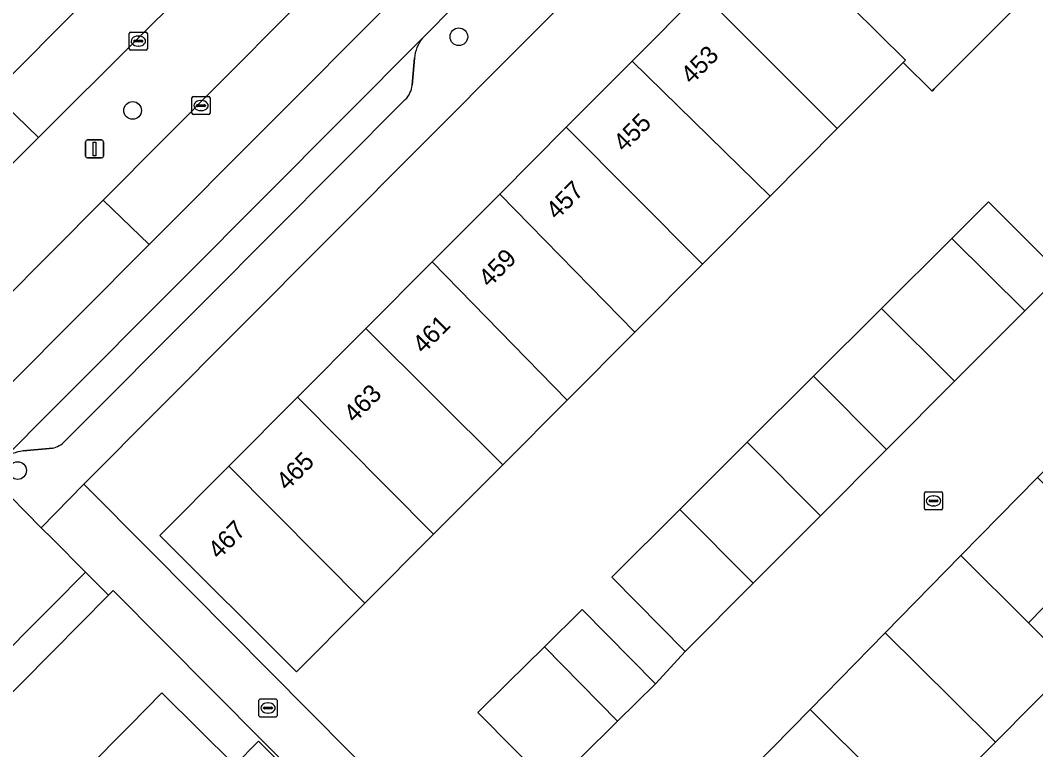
# Model space of a CAD drawing. Extents: x 157767 to 159172, y 387839 to 389425.
# Drawn here: x 158498.2 to 158554.5, y 388664.2 to 388704.6 of the extents above; entities that cross this region are included whole.
import ezdxf

# ---------------------------------------------------------------- set-up
doc = ezdxf.new("R2010")
doc.units = 0
for name, color, linetype in [('IMGEO_Berm_groen', 7, 'Continuous'), ('IMGEO_Boom', 7, 'Continuous'), ('IMGEO_Erf', 7, 'Continuous'), ('IMGEO_Kolk', 7, 'Continuous'), ('IMGEO_Lichtmast', 7, 'Continuous'), ('IMGEO_Pand', 7, 'Continuous'), ('IMGEO_Pand_nummerreeks', 7, 'Continuous'), ('IMGEO_Parkeervlak_open', 7, 'Continuous'), ('IMGEO_Rijbaan_lokaal_gesloten', 7, 'Continuous'), ('IMGEO_Rijbaan_lokaal_open', 7, 'Continuous'), ('IMGEO_Voetpad_open', 7, 'Continuous')]:
    doc.layers.add(name, color=color, linetype=linetype)

msp = doc.modelspace()

# ---------------------------------------------------------------- linework, layer by layer
at = {"layer": 'IMGEO_Berm_groen'}
for points in [[(158536.692, 388728.724), (158533.538, 388732.171), (158532.137, 388730.913), (158529.826, 388728.68), (158525.167, 388724.003), (158519.619, 388718.445), (158500, 388698.895), (158499.226, 388698.124), (158494.262, 388693.177), (158490.782, 388689.674), (158490.623, 388689.513)], [(158494.179, 388685.966), (158502.818, 388694.654), (158536.692, 388728.724)]]:
    msp.add_lwpolyline(points, dxfattribs=at)
at = {"layer": 'IMGEO_Boom'}
for centre in [(158522.521, 388703.706), (158504.447, 388699.621), (158498.076, 388679.669)]:
    msp.add_circle(centre, 0.489, dxfattribs=at)
at = {"layer": 'IMGEO_Erf'}
for points in [[(158546.341, 388723.709), (158510.259, 388687.466), (158501.753, 388678.922), (158505.439, 388675.205), (158523.076, 388657.421), (158526.715, 388661.052), (158527.731, 388662.054), (158527.632, 388662.153), (158523.58, 388666.261), (158525.22, 388667.879), (158527.265, 388669.896), (158529.359, 388671.961), (158533.41, 388667.852), (158535.054, 388669.64), (158531, 388673.762), (158534.757, 388677.506), (158538.496, 388681.232), (158542.177, 388684.9), (158545.934, 388688.643)], [(158545.934, 388688.643), (158549.823, 388692.519), (158551.867, 388694.556), (158555.888, 388690.539), (158557.526, 388692.229), (158555.632, 388694.091), (158559.802, 388698.333), (158562.312, 388700.887), (158563.506, 388701.971), (158557.672, 388710.778), (158549.299, 388723.418)], [(158553.079, 388705.052), (158548.862, 388700.815), (158548.741, 388700.693), (158547.142, 388702.285), (158543.488, 388698.614), (158539.76, 388694.868), (158536.016, 388691.106), (158532.262, 388687.334), (158528.52, 388683.574), (158524.95, 388679.987), (158521.12, 388676.14), (158517.321, 388672.322), (158517.062, 388672.062), (158513.533, 388668.519), (158505.95, 388676.066), (158509.784, 388679.919), (158513.573, 388683.726), (158517.364, 388687.535), (158521.051, 388691.239), (158524.782, 388694.989), (158528.474, 388698.698), (158532.117, 388702.359), (158535.93, 388706.19)], [(158590.346, 388661.446), (158570.547, 388691.173), (158565.231, 388685.549), (158569.152, 388681.684), (158565.083, 388677.557), (158562.621, 388679.968), (158558.311, 388675.554), (158554.087, 388671.228), (158556.468, 388668.862), (158552.247, 388664.614), (158548.045, 388660.386)], [(158514.447, 388661.869), (158503.37, 388673.018), (158503.116, 388672.761), (158500, 388669.616), (158477.023, 388646.416)], [(158497.617, 388658.816), (158499.351, 388660.566), (158500, 388661.22), (158501.791, 388663.027), (158504.286, 388665.543), (158506.07, 388667.343), (158510.111, 388663.337), (158511.427, 388664.665), (158514.846, 388661.277), (158513.413, 388659.831), (158509.252, 388655.633), (158505.05, 388651.394), (158506.554, 388649.904), (158502.276, 388645.589), (158503.136, 388644.739), (158498.963, 388640.519), (158496.593, 388642.862)]]:
    msp.add_lwpolyline(points, dxfattribs=at)
at = {"layer": 'IMGEO_Kolk'}
for p, q in [((158504.263, 388703.038), (158504.263, 388703.89)), ((158504.338, 388703.964), (158505.19, 388703.964)), ((158504.751, 388703.744), (158504.776, 388703.744)), ((158505.264, 388703.89), (158505.264, 388703.038)), ((158504.522, 388703.458), (158504.522, 388703.47)), ((158504.96, 388703.421), (158504.562, 388703.421)), ((158504.565, 388703.507), (158504.963, 388703.507)), ((158504.774, 388703.184), (158504.749, 388703.184)), ((158505.006, 388703.47), (158505.006, 388703.458)), ((158505.19, 388702.964), (158504.338, 388702.964)), ((158507.735, 388699.464), (158507.735, 388700.316)), ((158507.81, 388700.39), (158508.662, 388700.39)), ((158508.736, 388700.316), (158508.736, 388699.464)), ((158507.994, 388699.884), (158507.994, 388699.896)), ((158508.432, 388699.847), (158508.034, 388699.847)), ((158508.037, 388699.933), (158508.435, 388699.933)), ((158508.223, 388700.17), (158508.248, 388700.17)), ((158508.478, 388699.896), (158508.478, 388699.884)), ((158508.662, 388699.39), (158507.81, 388699.39)), ((158508.246, 388699.61), (158508.221, 388699.61)), ((158548.318, 388677.56), (158548.318, 388678.412)), ((158548.393, 388678.486), (158549.245, 388678.486)), ((158549.319, 388678.412), (158549.319, 388677.56)), ((158548.577, 388677.98), (158548.577, 388677.992)), ((158549.015, 388677.943), (158548.617, 388677.943)), ((158548.62, 388678.029), (158549.018, 388678.029)), ((158548.806, 388678.266), (158548.831, 388678.266)), ((158549.061, 388677.992), (158549.061, 388677.98)), ((158549.245, 388677.486), (158548.393, 388677.486)), ((158548.829, 388677.706), (158548.804, 388677.706)), ((158511.447, 388666.086), (158511.447, 388666.938)), ((158511.522, 388667.012), (158512.374, 388667.012)), ((158511.749, 388666.555), (158512.147, 388666.555)), ((158511.935, 388666.792), (158511.96, 388666.792)), ((158512.448, 388666.938), (158512.448, 388666.086)), ((158512.374, 388666.012), (158511.522, 388666.012)), ((158511.706, 388666.506), (158511.706, 388666.518)), ((158512.144, 388666.469), (158511.746, 388666.469)), ((158511.958, 388666.232), (158511.933, 388666.232)), ((158512.19, 388666.518), (158512.19, 388666.506))]:
    msp.add_line(p, q, dxfattribs=at)
for points in [[(158504.263, 388703.038), (158504.263, 388703.89)], [(158504.338, 388703.964), (158505.19, 388703.964)], [(158505.264, 388703.89), (158505.264, 388703.038)], [(158505.19, 388702.964), (158504.338, 388702.964)], [(158507.735, 388699.464), (158507.735, 388700.316)], [(158507.81, 388700.39), (158508.662, 388700.39)], [(158508.736, 388700.316), (158508.736, 388699.464)], [(158508.662, 388699.39), (158507.81, 388699.39)], [(158548.318, 388677.56), (158548.318, 388678.412)], [(158548.393, 388678.486), (158549.245, 388678.486)], [(158549.319, 388678.412), (158549.319, 388677.56)], [(158549.245, 388677.486), (158548.393, 388677.486)], [(158511.447, 388666.086), (158511.447, 388666.938)], [(158511.522, 388667.012), (158512.374, 388667.012)], [(158512.448, 388666.938), (158512.448, 388666.086)], [(158512.374, 388666.012), (158511.522, 388666.012)]]:
    msp.add_lwpolyline(points, dxfattribs=at)
for centre, radius, start, end in [((158504.34, 388703.888), 0.0765, 91.552, 178.448), ((158504.34, 388703.888), 0.0765, 91.552, 178.448), ((158505.188, 388703.888), 0.0765, 1.552, 88.448), ((158505.188, 388703.888), 0.0765, 1.552, 88.448), ((158504.562, 388703.467), 0.0403, 85.8775, 175.7526), ((158504.559, 388703.457), 0.0366, 178.938, 274.7102), ((158504.963, 388703.464), 0.043, 264.8664, 352.4533), ((158504.967, 388703.469), 0.0386, 1.7309, 96.639), ((158504.34, 388703.04), 0.0765, 181.552, 268.448), ((158504.34, 388703.04), 0.0765, 181.552, 268.448), ((158505.188, 388703.04), 0.0765, 271.552, 358.448), ((158505.188, 388703.04), 0.0765, 271.552, 358.448), ((158507.812, 388700.314), 0.0765, 91.552, 178.448), ((158507.812, 388700.314), 0.0765, 91.552, 178.448), ((158508.66, 388700.314), 0.0765, 1.552, 88.448), ((158508.66, 388700.314), 0.0765, 1.552, 88.448), ((158508.034, 388699.893), 0.0403, 85.8775, 175.7526), ((158508.031, 388699.883), 0.0366, 178.938, 274.7102), ((158508.435, 388699.89), 0.043, 264.8664, 352.4533), ((158508.439, 388699.895), 0.0386, 1.7309, 96.639), ((158507.812, 388699.466), 0.0765, 181.552, 268.448), ((158507.812, 388699.466), 0.0765, 181.552, 268.448), ((158508.66, 388699.466), 0.0765, 271.552, 358.448), ((158508.66, 388699.466), 0.0765, 271.552, 358.448), ((158548.395, 388678.41), 0.0765, 91.552, 178.448), ((158548.395, 388678.41), 0.0765, 91.552, 178.448), ((158549.243, 388678.41), 0.0765, 1.552, 88.448), ((158549.243, 388678.41), 0.0765, 1.552, 88.448), ((158548.617, 388677.989), 0.0403, 85.8775, 175.7526), ((158548.614, 388677.979), 0.0366, 178.938, 274.7102), ((158549.018, 388677.986), 0.043, 264.8664, 352.4533), ((158549.022, 388677.991), 0.0386, 1.7309, 96.639), ((158548.395, 388677.562), 0.0765, 181.552, 268.448), ((158548.395, 388677.562), 0.0765, 181.552, 268.448), ((158549.243, 388677.562), 0.0765, 271.552, 358.448), ((158549.243, 388677.562), 0.0765, 271.552, 358.448), ((158511.524, 388666.936), 0.0765, 91.552, 178.448), ((158511.524, 388666.936), 0.0765, 91.552, 178.448), ((158511.746, 388666.515), 0.0403, 85.8775, 175.7526), ((158512.151, 388666.517), 0.0386, 1.7309, 96.639), ((158512.372, 388666.936), 0.0765, 1.552, 88.448), ((158512.372, 388666.936), 0.0765, 1.552, 88.448), ((158511.524, 388666.088), 0.0765, 181.552, 268.448), ((158511.524, 388666.088), 0.0765, 181.552, 268.448), ((158511.743, 388666.505), 0.0366, 178.938, 274.7102), ((158512.147, 388666.512), 0.043, 264.8664, 352.4533), ((158512.372, 388666.088), 0.0765, 271.552, 358.448), ((158512.372, 388666.088), 0.0765, 271.552, 358.448)]:
    msp.add_arc(centre, radius, start, end, dxfattribs=at)
for centre, major_axis, ratio, start_param, end_param in [((158504.75, 388703.464), (-0.387, 0.002), 0.722429, 4.712389, 7.853982), ((158504.775, 388703.464), (-0.39, 0.002), 0.717154, 1.570796, 4.712389), ((158508.222, 388699.89), (-0.387, 0.002), 0.722429, 4.712389, 7.853982), ((158508.247, 388699.89), (-0.39, 0.002), 0.717154, 1.570796, 4.712389), ((158548.805, 388677.986), (-0.387, 0.002), 0.722429, 4.712389, 7.853982), ((158548.83, 388677.986), (-0.39, 0.002), 0.717154, 1.570796, 4.712389), ((158511.934, 388666.512), (-0.387, 0.002), 0.722429, 4.712389, 7.853982), ((158511.959, 388666.512), (-0.39, 0.002), 0.717154, 1.570796, 4.712389)]:
    msp.add_ellipse(centre, major_axis=major_axis, ratio=ratio, start_param=start_param, end_param=end_param, dxfattribs=at)
at = {"layer": 'IMGEO_Lichtmast'}
for p, q in [((158501.839, 388697.09), (158501.839, 388697.89)), ((158501.839, 388697.89), (158501.839, 388697.09)), ((158501.939, 388697.99), (158502.729, 388697.99)), ((158502.729, 388697.99), (158501.939, 388697.99)), ((158502.829, 388697.89), (158502.829, 388697.09)), ((158502.829, 388697.09), (158502.829, 388697.89)), ((158502.729, 388696.99), (158501.939, 388696.99)), ((158501.939, 388696.99), (158502.729, 388696.99))]:
    msp.add_line(p, q, dxfattribs=at)
msp.add_lwpolyline([(158502.259, 388697.865), (158502.409, 388697.865), (158502.409, 388697.115), (158502.259, 388697.115), (158502.259, 388697.865)], dxfattribs=at)
for centre, start, end in [((158501.939, 388697.89), 90, 180), ((158501.939, 388697.89), 90, 180), ((158502.729, 388697.89), 0, 90), ((158502.729, 388697.89), 360, 90), ((158501.939, 388697.09), 180, 270), ((158501.939, 388697.09), 180, 270), ((158502.729, 388697.09), 270, 0), ((158502.729, 388697.09), 270, 0)]:
    msp.add_arc(centre, 0.1, start, end, dxfattribs=at)
at = {"layer": 'IMGEO_Pand'}
for points in [[(158545.528, 388712.598), (158541.533, 388708.584), (158541.286, 388708.336), (158547.261, 388702.404), (158547.142, 388702.285), (158548.741, 388700.693), (158548.862, 388700.815), (158553.079, 388705.052)], [(158541.286, 388708.336), (158541.533, 388708.584), (158539.915, 388710.194), (158539.666, 388709.944), (158535.93, 388706.19), (158543.488, 388698.614), (158547.142, 388702.285), (158547.261, 388702.404)], [(158543.488, 388698.614), (158535.93, 388706.19), (158532.117, 388702.359), (158539.76, 388694.868)], [(158528.474, 388698.698), (158536.016, 388691.106), (158539.76, 388694.868), (158532.117, 388702.359)], [(158528.474, 388698.698), (158524.782, 388694.989), (158532.262, 388687.334), (158536.016, 388691.106)], [(158521.051, 388691.239), (158528.52, 388683.574), (158532.262, 388687.334), (158524.782, 388694.989)], [(158553.873, 388688.518), (158555.888, 388690.539), (158551.867, 388694.556), (158549.823, 388692.519)], [(158553.873, 388688.518), (158549.823, 388692.519), (158545.934, 388688.643), (158549.987, 388684.62)], [(158521.051, 388691.239), (158517.364, 388687.535), (158524.95, 388679.987), (158528.52, 388683.574)], [(158549.987, 388684.62), (158545.934, 388688.643), (158542.177, 388684.9), (158546.214, 388680.835)], [(158513.573, 388683.726), (158521.12, 388676.14), (158524.95, 388679.987), (158517.364, 388687.535)], [(158542.553, 388677.162), (158546.214, 388680.835), (158542.177, 388684.9), (158538.496, 388681.232)], [(158513.573, 388683.726), (158509.784, 388679.919), (158517.321, 388672.322), (158521.12, 388676.14)], [(158542.553, 388677.162), (158538.496, 388681.232), (158534.757, 388677.506), (158538.829, 388673.426)], [(158509.784, 388679.919), (158505.95, 388676.066), (158513.533, 388668.519), (158517.062, 388672.062), (158517.321, 388672.322)], [(158550.334, 388674.959), (158554.087, 388671.228), (158558.311, 388675.554), (158554.576, 388679.291)], [(158538.829, 388673.426), (158534.757, 388677.506), (158531, 388673.762), (158535.054, 388669.64)], [(158550.334, 388674.959), (158546.144, 388670.681), (158549.903, 388666.943), (158552.247, 388664.614), (158556.468, 388668.862), (158554.087, 388671.228)], [(158531.313, 388665.783), (158533.41, 388667.852), (158529.359, 388671.961), (158527.265, 388669.896)], [(158546.144, 388670.681), (158541.985, 388666.434), (158545.753, 388662.674), (158548.045, 388660.386), (158552.247, 388664.614), (158549.903, 388666.943)], [(158531.313, 388665.783), (158527.265, 388669.896), (158525.22, 388667.879), (158523.58, 388666.261), (158527.632, 388662.153), (158529.273, 388663.77)], [(158514.846, 388661.277), (158511.427, 388664.665), (158510.111, 388663.337), (158506.07, 388667.343), (158504.286, 388665.543), (158501.791, 388663.027), (158509.252, 388655.633), (158513.413, 388659.831)], [(158545.753, 388662.674), (158541.985, 388666.434), (158537.798, 388662.159), (158541.568, 388658.402)]]:
    msp.add_lwpolyline(points, close=True, dxfattribs=at)
at = {"layer": 'IMGEO_Parkeervlak_open'}
for points in [[(158520.504, 388703.63), (158507.276, 388690.347), (158500, 388683.042), (158497.271, 388680.301)], [(158519.929, 388701.03), (158520.057, 388702.519)], [(158500.698, 388681.288), (158508.522, 388689.144), (158519.555, 388700.224)], [(158498.381, 388680.752), (158499.83, 388680.882), (158500, 388680.908)]]:
    msp.add_lwpolyline(points, dxfattribs=at)
for centre, radius, start, end in [((158522.155, 388702.32), 2.108, 141.579, 174.5872), ((158518.634, 388701.141), 1.3, 315.1185, 355.097), ((158499.698, 388682.293), 1.418, 282.2881, 314.8408), ((158498.587, 388678.652), 2.11, 95.6153, 128.6091)]:
    msp.add_arc(centre, radius, start, end, dxfattribs=at)
at = {"layer": 'IMGEO_Rijbaan_lokaal_gesloten'}
for points in [[(158606.755, 388811.281), (158605.002, 388813.081), (158575.481, 388783.333), (158556.771, 388764.502), (158556.46, 388764.189), (158544.35, 388752.036), (158542.333, 388750), (158530.995, 388738.556), (158514.696, 388722.195), (158514.537, 388722.035), (158500, 388707.39), (158494.927, 388702.278), (158487.218, 388694.378), (158488.902, 388692.726), (158496.706, 388700.559), (158501.89, 388705.761), (158518.632, 388722.627), (158536.648, 388740.777), (158559.421, 388763.72), (158575.267, 388779.508), (158587.717, 388792.072)], [(158518.604, 388705.475), (158532.996, 388719.924), (158538.937, 388725.974), (158540.819, 388724.038), (158541.406, 388724.613), (158541.933, 388725.08), (158556.103, 388739.723), (158554.23, 388741.548), (158557.708, 388745.089), (158565.991, 388753.259), (158603.516, 388791.051), (158612.427, 388800.04), (158610.033, 388802.4), (158597.897, 388790.325), (158589.106, 388781.355), (158576.646, 388768.891), (158564.106, 388756.272), (158551.782, 388743.914), (158541.744, 388733.805), (158538.206, 388730.246), (158536.692, 388728.724), (158502.818, 388694.654), (158505.37, 388692.188)]]:
    msp.add_lwpolyline(points, close=True, dxfattribs=at)
for points in [[(158555.577, 388754.49), (158564.258, 388763.267), (158571.919, 388770.96), (158574.873, 388773.914), (158581.38, 388780.421), (158596.851, 388796.172), (158597.473, 388796.797), (158607.291, 388806.668), (158609.278, 388808.691), (158606.755, 388811.281), (158587.717, 388792.072), (158575.267, 388779.508), (158559.421, 388763.72), (158536.648, 388740.777), (158518.632, 388722.627), (158501.89, 388705.761), (158496.706, 388700.559), (158499.226, 388698.124), (158500, 388698.895), (158519.619, 388718.445)], [(158496.441, 388679.468), (158497.271, 388680.301), (158500, 388683.042), (158507.276, 388690.347), (158520.504, 388703.63), (158522.369, 388705.503), (158523.168, 388706.305), (158539.616, 388722.861), (158540.819, 388724.038), (158538.937, 388725.974), (158532.996, 388719.924), (158518.604, 388705.475), (158505.37, 388692.188), (158497.531, 388684.317), (158483.964, 388670.696), (158447.401, 388633.987)], [(158490.623, 388689.513), (158490.782, 388689.674), (158494.262, 388693.177), (158499.226, 388698.124), (158496.706, 388700.559), (158488.902, 388692.726), (158487.218, 388694.378), (158486.844, 388694.027), (158475.02, 388682.302), (158474.903, 388682.187), (158476.626, 388680.406), (158469.159, 388672.912), (158446.094, 388649.764), (158433.488, 388636.581)], [(158497.531, 388684.317), (158505.37, 388692.188), (158502.818, 388694.654), (158494.179, 388685.966), (158483.134, 388674.845), (158483.051, 388674.761), (158482.963, 388674.673), (158481.484, 388673.196), (158479.371, 388671.086), (158445.341, 388636.656), (158444.292, 388635.595)]]:
    msp.add_lwpolyline(points, dxfattribs=at)
at = {"layer": 'IMGEO_Rijbaan_lokaal_open'}
for points in [[(158537.798, 388662.159), (158541.985, 388666.434), (158546.144, 388670.681), (158550.334, 388674.959), (158554.576, 388679.291), (158558.871, 388683.677), (158561.168, 388681.428), (158565.231, 388685.549), (158570.547, 388691.173), (158566.247, 388697.018), (158563.705, 388694.432), (158559.566, 388690.223), (158557.526, 388692.229), (158555.888, 388690.539), (158553.873, 388688.518), (158549.987, 388684.62), (158546.214, 388680.835), (158542.553, 388677.162), (158538.829, 388673.426), (158535.054, 388669.64), (158533.41, 388667.852), (158531.313, 388665.783), (158529.273, 388663.77)], [(158500, 388672.194), (158501.831, 388674.034), (158500, 388675.88), (158499.386, 388676.5), (158496.793, 388679.114), (158490.917, 388673.197), (158491.704, 388672.385)], [(158491.729, 388669.643), (158489.684, 388667.591), (158470.828, 388648.664), (158468.356, 388646.183), (158467.249, 388645.072), (158449.715, 388627.558), (158446.014, 388612.626), (158450.234, 388612.75), (158453.451, 388625.479), (158477.891, 388649.975), (158500, 388672.194)]]:
    msp.add_lwpolyline(points, dxfattribs=at)
at = {"layer": 'IMGEO_Voetpad_open'}
for points in [[(158497.271, 388680.301), (158496.441, 388679.468), (158496.793, 388679.114), (158499.386, 388676.5), (158501.753, 388678.922), (158510.259, 388687.466), (158546.341, 388723.709)], [(158522.369, 388705.503), (158520.504, 388703.63)], [(158520.057, 388702.519), (158519.929, 388701.03)], [(158519.555, 388700.224), (158508.522, 388689.144), (158500.698, 388681.288)], [(158500, 388680.908), (158499.83, 388680.882), (158498.381, 388680.752)], [(158523.076, 388657.421), (158505.439, 388675.205), (158501.753, 388678.922), (158499.386, 388676.5), (158500, 388675.88), (158501.831, 388674.034), (158503.116, 388672.761), (158503.37, 388673.018), (158514.447, 388661.869)]]:
    msp.add_lwpolyline(points, dxfattribs=at)
msp.add_lwpolyline([(158500, 388669.616), (158503.116, 388672.761), (158501.831, 388674.034), (158500, 388672.194), (158477.891, 388649.975), (158453.451, 388625.479), (158450.234, 388612.75), (158452.306, 388613.028), (158455.292, 388624.74), (158477.023, 388646.416)], close=True, dxfattribs=at)
for centre, radius, start, end in [((158522.155, 388702.32), 2.108, 141.579, 174.5872), ((158518.634, 388701.141), 1.3, 315.1185, 355.097), ((158499.698, 388682.293), 1.418, 282.2881, 314.8408), ((158498.587, 388678.652), 2.11, 95.6153, 128.6091)]:
    msp.add_arc(centre, radius, start, end, dxfattribs=at)

# ---------------------------------------------------------------- texts
at = {"layer": 'IMGEO_Pand_nummerreeks'}
for s, rotation, p in [('453', 45.1366, (158535.416, 388701.023)), ('455', 45.1366, (158531.681, 388697.27)), ('457', 45.1366, (158527.946, 388693.517)), ('459', 45.1366, (158524.21, 388689.764)), ('461', 45.1366, (158520.554, 388686.091)), ('463', 45.1366, (158516.74, 388682.258)), ('465', 45.1366, (158513.005, 388678.505)), ('467', 45.1416, (158509.221, 388674.702))]:
    msp.add_text(s, height=1, rotation=rotation, dxfattribs=at).set_placement(p)

doc.saveas('drawing.dxf')
